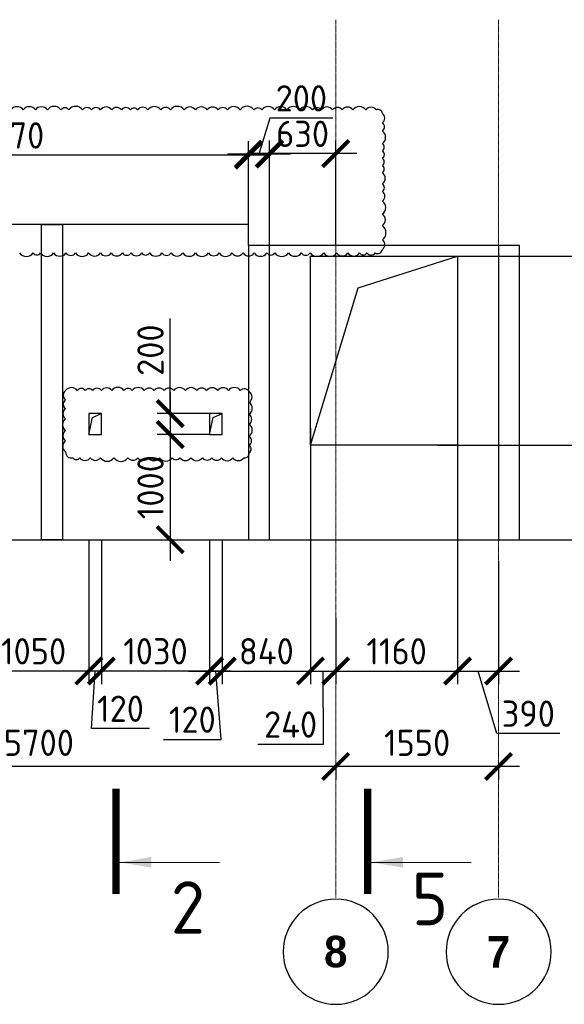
# Model space of a CAD drawing. Header units: millimetres. Extents: x 247266 to 730847, y -636031 to 10052.
# Tile 258 of 330: x 557710 to 562894, y -164710 to -155338. Entities that reach past the tile are written whole.
import ezdxf

# ---------------------------------------------------------------- set-up
doc = ezdxf.new("R2010")
doc.units = ezdxf.units.MM
for name, pattern in [('______5', [1100, 800, -100, 100, -100]), ('________', [0]), ('HIDDEN2', [4.7625, 3.175, -1.5875]), ('осевая', [50.8, 31.75, -6.35, 6.35, -6.35])]:
    doc.linetypes.add(name, pattern=pattern)
for name, color, linetype, lineweight in [('Standard', 7, 'Continuous', 25), ('Оси', 7, '______5', 18), ('Узлы', 7, 'Continuous', 0)]:
    doc.layers.add(name, color=color, linetype=linetype, lineweight=lineweight)
for name, color, linetype in [('Изменения', 1, 'Continuous'), ('Исправления', 1, 'Continuous'), ('РАЗМЕРЫ', 7, 'Continuous'), ('СПДС_РАЗМЕРЫ', 7, 'Continuous')]:
    doc.layers.add(name, color=color, linetype=linetype)
doc.styles.add('Century Gothic', font='GOTHIC.TTF')
doc.styles.add('GOST-2.304_Type-B', font='GOST_Common.ttf')
doc.dimstyles.new('СПДС', dxfattribs={"dimscale": 100, "dimtxt": 2.5, "dimasz": 2.5, "dimexe": 1.25, "dimexo": 0, "dimtad": 1, "dimdec": 0, "dimtxsty": 'GOST-2.304_Type-B', "dimblk": 'ARCHTICK', "dimcen": 2.5, "dimdle": 2, "dimadec": 0, "dimazin": 2, "dimtfac": 0.75, "dimtdec": 0, "dimtmove": 1, "dimatfit": 3, "dimfxl": 1, "dimtolj": 1, "dimarcsym": 1})

# ---------------------------------------------------------------- blocks, each defined once
blk = doc.blocks.new('_ArchTick')
at = {"color": 0, "linetype": 'ByBlock', "const_width": 0.15}
blk.add_lwpolyline([(-0.5, -0.5), (0.5, 0.5)], dxfattribs=at)
blk = doc.blocks.new('*D230')
at = {"color": 0, "lineweight": -2}
for p, q in [((536285.3, -162232.6), (536285.3, -162107.6)), ((537385.3, -162232.6), (537385.3, -162107.6)), ((537585.3, -162232.6), (536085.3, -162232.6))]:
    blk.add_line(p, q, dxfattribs=at)
at = {"layer": 'DEFPOINTS', "color": 0, "ltscale": 100}
for p in [(536285.3, -162232.6), (536285.3, -162232.6), (537385.3, -162232.6)]:
    blk.add_point(p, dxfattribs=at)
at = {"color": 0, "lineweight": -2, "ltscale": 100, "xscale": 250, "yscale": 250, "zscale": 250, "rotation": 180}
blk.add_blockref('_ArchTick', (536285.3, -162232.6), dxfattribs=at)
at = {"color": 0, "lineweight": -2, "ltscale": 100, "xscale": 250, "yscale": 250, "zscale": 250}
blk.add_blockref('_ArchTick', (537385.3, -162232.6), dxfattribs=at)
at = {"color": 0, "lineweight": 0, "ltscale": 100, "insert": (536835.3, -162007.4), "char_height": 250, "width": 83333.333, "attachment_point": 5, "style": 'GOST-2.304_Type-B'}
blk.add_mtext('\\A1;1100', dxfattribs=at)
blk = doc.blocks.new('*D231')
at = {"color": 0, "lineweight": -2}
for p, q in [((533285.3, -162232.6), (533285.3, -162107.6)), ((536285.3, -162232.6), (536285.3, -162107.6)), ((536485.3, -162232.6), (533085.3, -162232.6))]:
    blk.add_line(p, q, dxfattribs=at)
at = {"layer": 'DEFPOINTS', "color": 0, "ltscale": 100}
for p in [(533285.3, -162232.6), (533285.3, -162232.6), (536285.3, -162232.6)]:
    blk.add_point(p, dxfattribs=at)
at = {"color": 0, "lineweight": -2, "ltscale": 100, "xscale": 250, "yscale": 250, "zscale": 250, "rotation": 180}
blk.add_blockref('_ArchTick', (533285.3, -162232.6), dxfattribs=at)
at = {"color": 0, "lineweight": -2, "ltscale": 100, "xscale": 250, "yscale": 250, "zscale": 250}
blk.add_blockref('_ArchTick', (536285.3, -162232.6), dxfattribs=at)
at = {"color": 0, "lineweight": 0, "ltscale": 100, "insert": (534810.4, -162007.4), "char_height": 250, "width": 83333.333, "attachment_point": 5, "style": 'GOST-2.304_Type-B'}
blk.add_mtext('\\A1;3000', dxfattribs=at)
blk = doc.blocks.new('*D232')
at = {"color": 0, "lineweight": -2}
for p, q in [((530185.3, -162656.1), (530185.3, -162107.6)), ((533285.3, -162232.6), (533285.3, -162107.6)), ((533485.3, -162232.6), (529985.3, -162232.6))]:
    blk.add_line(p, q, dxfattribs=at)
at = {"layer": 'DEFPOINTS', "color": 0, "ltscale": 100}
for p in [(530185.3, -162232.6), (533285.3, -162232.6), (530185.3, -162656.1)]:
    blk.add_point(p, dxfattribs=at)
at = {"color": 0, "lineweight": -2, "ltscale": 100, "xscale": 250, "yscale": 250, "zscale": 250, "rotation": 180}
blk.add_blockref('_ArchTick', (530185.3, -162232.6), dxfattribs=at)
at = {"color": 0, "lineweight": -2, "ltscale": 100, "xscale": 250, "yscale": 250, "zscale": 250}
blk.add_blockref('_ArchTick', (533285.3, -162232.6), dxfattribs=at)
at = {"color": 0, "lineweight": 0, "ltscale": 100, "insert": (531735.3, -162007.4), "char_height": 250, "width": 83333.333, "attachment_point": 5, "style": 'GOST-2.304_Type-B'}
blk.add_mtext('\\A1;3100', dxfattribs=at)
blk = doc.blocks.new('*D233')
at = {"color": 0, "lineweight": -2}
for p, q in [((549040.9, -162232.6), (549040.9, -162107.6)), ((550140.9, -162232.6), (550140.9, -162107.6)), ((550340.9, -162232.6), (548840.9, -162232.6))]:
    blk.add_line(p, q, dxfattribs=at)
at = {"layer": 'DEFPOINTS', "color": 0, "ltscale": 100}
for p in [(549040.9, -162232.6), (549040.9, -162232.6), (550140.9, -162232.6)]:
    blk.add_point(p, dxfattribs=at)
at = {"color": 0, "lineweight": -2, "ltscale": 100, "xscale": 250, "yscale": 250, "zscale": 250, "rotation": 180}
blk.add_blockref('_ArchTick', (549040.9, -162232.6), dxfattribs=at)
at = {"color": 0, "lineweight": -2, "ltscale": 100, "xscale": 250, "yscale": 250, "zscale": 250}
blk.add_blockref('_ArchTick', (550140.9, -162232.6), dxfattribs=at)
at = {"color": 0, "lineweight": 0, "ltscale": 100, "insert": (549590.9, -162007.4), "char_height": 250, "width": 83333.333, "attachment_point": 5, "style": 'GOST-2.304_Type-B'}
blk.add_mtext('\\A1;1100', dxfattribs=at)
blk = doc.blocks.new('*D234')
at = {"color": 0, "lineweight": -2}
for p, q in [((546040.9, -162232.6), (546040.9, -162107.6)), ((549040.9, -162232.6), (549040.9, -162107.6)), ((549240.9, -162232.6), (545840.9, -162232.6))]:
    blk.add_line(p, q, dxfattribs=at)
at = {"layer": 'DEFPOINTS', "color": 0, "ltscale": 100}
for p in [(546040.9, -162232.6), (546040.9, -162232.6), (549040.9, -162232.6)]:
    blk.add_point(p, dxfattribs=at)
at = {"color": 0, "lineweight": -2, "ltscale": 100, "xscale": 250, "yscale": 250, "zscale": 250, "rotation": 180}
blk.add_blockref('_ArchTick', (546040.9, -162232.6), dxfattribs=at)
at = {"color": 0, "lineweight": -2, "ltscale": 100, "xscale": 250, "yscale": 250, "zscale": 250}
blk.add_blockref('_ArchTick', (549040.9, -162232.6), dxfattribs=at)
at = {"color": 0, "lineweight": 0, "ltscale": 100, "insert": (547566, -162007.4), "char_height": 250, "width": 83333.333, "attachment_point": 5, "style": 'GOST-2.304_Type-B'}
blk.add_mtext('\\A1;3000', dxfattribs=at)
blk = doc.blocks.new('*D235')
at = {"color": 0, "lineweight": -2}
for p, q in [((542940.9, -162656.1), (542940.9, -162107.6)), ((546040.9, -162232.6), (546040.9, -162107.6)), ((546240.9, -162232.6), (542740.9, -162232.6))]:
    blk.add_line(p, q, dxfattribs=at)
at = {"layer": 'DEFPOINTS', "color": 0, "ltscale": 100}
for p in [(542940.9, -162232.6), (546040.9, -162232.6), (542940.9, -162656.1)]:
    blk.add_point(p, dxfattribs=at)
at = {"color": 0, "lineweight": -2, "ltscale": 100, "xscale": 250, "yscale": 250, "zscale": 250, "rotation": 180}
blk.add_blockref('_ArchTick', (542940.9, -162232.6), dxfattribs=at)
at = {"color": 0, "lineweight": -2, "ltscale": 100, "xscale": 250, "yscale": 250, "zscale": 250}
blk.add_blockref('_ArchTick', (546040.9, -162232.6), dxfattribs=at)
at = {"color": 0, "lineweight": 0, "ltscale": 100, "insert": (544490.9, -162007.4), "char_height": 250, "width": 83333.333, "attachment_point": 5, "style": 'GOST-2.304_Type-B'}
blk.add_mtext('\\A1;3100', dxfattribs=at)
blk = doc.blocks.new('NSY101')
at = {"color": 0, "linetype": 'ByBlock', "lineweight": -2}
blk.add_circle((0, 0), 50, dxfattribs=at)
blk = doc.blocks.new('*D338')
at = {"color": 0, "lineweight": -2}
for p, q in [((562468, -162445.8), (560518, -162445.8)), ((560718, -162445.8), (560718, -162570.8)), ((562268, -162445.8), (562268, -162570.8))]:
    blk.add_line(p, q, dxfattribs=at)
at = {"layer": 'DEFPOINTS', "color": 0, "ltscale": 100}
for p in [(560718, -162445.8), (560718, -162445.8), (562268, -162445.8)]:
    blk.add_point(p, dxfattribs=at)
at = {"color": 0, "lineweight": -2, "ltscale": 100, "xscale": 250, "yscale": 250, "zscale": 250, "rotation": 180}
blk.add_blockref('_ArchTick', (560718, -162445.8), dxfattribs=at)
at = {"color": 0, "lineweight": -2, "ltscale": 100, "xscale": 250, "yscale": 250, "zscale": 250}
blk.add_blockref('_ArchTick', (562268, -162445.8), dxfattribs=at)
at = {"color": 0, "lineweight": 0, "ltscale": 100, "insert": (561493, -162220.6), "char_height": 250, "width": 83333.333, "attachment_point": 5, "style": 'GOST-2.304_Type-B'}
blk.add_mtext('\\A1;1550', dxfattribs=at)
blk = doc.blocks.new('*D339')
at = {"color": 0, "lineweight": -2}
for p, q in [((560918, -162445.8), (554818, -162445.8)), ((555018, -162445.8), (555018, -162570.8)), ((560718, -162445.8), (560718, -162570.8))]:
    blk.add_line(p, q, dxfattribs=at)
at = {"layer": 'DEFPOINTS', "color": 0, "ltscale": 100}
for p in [(555018, -162445.8), (555018, -162445.8), (560718, -162445.8)]:
    blk.add_point(p, dxfattribs=at)
at = {"color": 0, "lineweight": -2, "ltscale": 100, "xscale": 250, "yscale": 250, "zscale": 250, "rotation": 180}
blk.add_blockref('_ArchTick', (555018, -162445.8), dxfattribs=at)
at = {"color": 0, "lineweight": -2, "ltscale": 100, "xscale": 250, "yscale": 250, "zscale": 250}
blk.add_blockref('_ArchTick', (560718, -162445.8), dxfattribs=at)
at = {"color": 0, "lineweight": 0, "ltscale": 100, "insert": (557893.2, -162220.4), "char_height": 250, "width": 83333.333, "attachment_point": 5, "style": 'GOST-2.304_Type-B'}
blk.add_mtext('\\A1;5700', dxfattribs=at)
blk = doc.blocks.new('*D342')
at = {"layer": 'DEFPOINTS', "color": 0, "ltscale": 100}
for p in [(561878, -159227.3), (562268, -160487.3), (562268, -161537.1)]:
    blk.add_point(p, dxfattribs=at)
at = {"layer": 'РАЗМЕРЫ', "color": 0, "lineweight": -2}
for p, q in [((561878, -159227.3), (561878, -161662.1)), ((562268, -160487.3), (562268, -161662.1)), ((561678, -161537.1), (562468, -161537.1)), ((562251.3, -162131.2), (562073, -161537.1)), ((562851.8, -162131.2), (562251.3, -162131.2))]:
    blk.add_line(p, q, dxfattribs=at)
at = {"layer": 'РАЗМЕРЫ', "color": 0, "lineweight": -2, "ltscale": 100, "xscale": 250, "yscale": 250, "zscale": 250, "rotation": 180}
blk.add_blockref('_ArchTick', (561878, -161537.1), dxfattribs=at)
at = {"layer": 'РАЗМЕРЫ', "color": 0, "lineweight": -2, "ltscale": 100, "xscale": 250, "yscale": 250, "zscale": 250}
blk.add_blockref('_ArchTick', (562268, -161537.1), dxfattribs=at)
at = {"layer": 'РАЗМЕРЫ', "color": 0, "lineweight": 0, "ltscale": 100, "insert": (562551.5, -161943.6), "char_height": 250, "attachment_point": 5, "style": 'GOST-2.304_Type-B'}
blk.add_mtext('\\A1;390', dxfattribs=at)
blk = doc.blocks.new('*D347')
at = {"layer": 'DEFPOINTS', "color": 0, "ltscale": 100}
for p in [(560478, -159226.2), (560718, -161031.2), (560718, -161537.1)]:
    blk.add_point(p, dxfattribs=at)
at = {"layer": 'РАЗМЕРЫ', "color": 0, "lineweight": -2}
for p, q in [((560478, -159226.2), (560478, -161662.1)), ((560718, -161031.2), (560718, -161662.1)), ((560278, -161537.1), (560918, -161537.1)), ((560601.3, -162234.3), (560598, -161537.1)), ((559975.8, -162234.3), (560601.3, -162234.3))]:
    blk.add_line(p, q, dxfattribs=at)
at = {"layer": 'РАЗМЕРЫ', "color": 0, "lineweight": -2, "ltscale": 100, "xscale": 250, "yscale": 250, "zscale": 250, "rotation": 180}
blk.add_blockref('_ArchTick', (560478, -161537.1), dxfattribs=at)
at = {"layer": 'РАЗМЕРЫ', "color": 0, "lineweight": -2, "ltscale": 100, "xscale": 250, "yscale": 250, "zscale": 250}
blk.add_blockref('_ArchTick', (560718, -161537.1), dxfattribs=at)
at = {"layer": 'РАЗМЕРЫ', "color": 0, "lineweight": 0, "ltscale": 100, "insert": (560288.6, -162046.6), "char_height": 250, "attachment_point": 5, "style": 'GOST-2.304_Type-B'}
blk.add_mtext('\\A1;240', dxfattribs=at)
blk = doc.blocks.new('*D348')
at = {"layer": 'DEFPOINTS', "color": 0, "ltscale": 100}
for p in [(560718, -161031.2), (561878, -161023.9), (561878, -161537.1)]:
    blk.add_point(p, dxfattribs=at)
at = {"layer": 'РАЗМЕРЫ', "color": 0, "lineweight": -2}
for p, q in [((560718, -161031.2), (560718, -161662.1)), ((561878, -161023.9), (561878, -161662.1)), ((560518, -161537.1), (562078, -161537.1))]:
    blk.add_line(p, q, dxfattribs=at)
at = {"layer": 'РАЗМЕРЫ', "color": 0, "lineweight": -2, "ltscale": 100, "xscale": 250, "yscale": 250, "zscale": 250, "rotation": 180}
blk.add_blockref('_ArchTick', (560718, -161537.1), dxfattribs=at)
at = {"layer": 'РАЗМЕРЫ', "color": 0, "lineweight": -2, "ltscale": 100, "xscale": 250, "yscale": 250, "zscale": 250}
blk.add_blockref('_ArchTick', (561878, -161537.1), dxfattribs=at)
at = {"layer": 'РАЗМЕРЫ', "color": 0, "lineweight": 0, "ltscale": 100, "insert": (561298, -161349.4), "char_height": 250, "attachment_point": 5, "style": 'GOST-2.304_Type-B'}
blk.add_mtext('\\A1;1160', dxfattribs=at)
blk = doc.blocks.new('*D345')
at = {"layer": 'DEFPOINTS', "color": 0, "ltscale": 100}
for p in [(561691.2, -159387.3), (563312.6, -159387.3), (561472.8, -160287.3)]:
    blk.add_point(p, dxfattribs=at)
at = {"layer": 'РАЗМЕРЫ', "color": 0, "lineweight": -2}
for p, q in [((563312.6, -160487.3), (563312.6, -159187.3)), ((561691.2, -159387.3), (563437.6, -159387.3)), ((561472.8, -160287.3), (563437.6, -160287.3))]:
    blk.add_line(p, q, dxfattribs=at)
at = {"layer": 'РАЗМЕРЫ', "color": 0, "lineweight": -2, "ltscale": 100, "xscale": 250, "yscale": 250, "zscale": 250}
for p, rotation in [((563312.6, -159387.3), 90), ((563312.6, -160287.3), 270)]:
    blk.add_blockref('_ArchTick', p, dxfattribs=dict(at, rotation=rotation))
at = {"layer": 'РАЗМЕРЫ', "color": 0, "lineweight": 0, "ltscale": 100, "insert": (563125, -159837.3), "char_height": 250, "attachment_point": 5, "rotation": 90, "style": 'GOST-2.304_Type-B'}
blk.add_mtext('\\A1;900', dxfattribs=at)
blk = doc.blocks.new('*D346')
at = {"layer": 'DEFPOINTS', "color": 0, "ltscale": 100}
for p in [(561878, -157587.3), (563312.6, -157587.3), (561691.2, -159387.3)]:
    blk.add_point(p, dxfattribs=at)
at = {"layer": 'РАЗМЕРЫ', "color": 0, "lineweight": -2}
for p, q in [((563312.6, -159587.3), (563312.6, -157387.3)), ((561878, -157587.3), (563437.6, -157587.3)), ((561691.2, -159387.3), (563437.6, -159387.3))]:
    blk.add_line(p, q, dxfattribs=at)
at = {"layer": 'РАЗМЕРЫ', "color": 0, "lineweight": -2, "ltscale": 100, "xscale": 250, "yscale": 250, "zscale": 250}
for p, rotation in [((563312.6, -157587.3), 90), ((563312.6, -159387.3), 270)]:
    blk.add_blockref('_ArchTick', p, dxfattribs=dict(at, rotation=rotation))
at = {"layer": 'РАЗМЕРЫ', "color": 0, "lineweight": 0, "ltscale": 100, "insert": (563125, -158487.3), "char_height": 250, "attachment_point": 5, "rotation": 90, "style": 'GOST-2.304_Type-B'}
blk.add_mtext('\\A1;1800', dxfattribs=at)
blk = doc.blocks.new('*D488')
at = {"color": 0, "lineweight": -2}
for p, q in [((588466.5, -162024.6), (588466.5, -161899.6)), ((589566.5, -162024.6), (589566.5, -161899.6)), ((589766.5, -162024.6), (588266.5, -162024.6))]:
    blk.add_line(p, q, dxfattribs=at)
at = {"layer": 'DEFPOINTS', "color": 0, "ltscale": 100}
for p in [(588466.5, -162024.6), (588466.5, -162024.6), (589566.5, -162024.6)]:
    blk.add_point(p, dxfattribs=at)
at = {"color": 0, "lineweight": -2, "ltscale": 100, "xscale": 250, "yscale": 250, "zscale": 250, "rotation": 180}
blk.add_blockref('_ArchTick', (588466.5, -162024.6), dxfattribs=at)
at = {"color": 0, "lineweight": -2, "ltscale": 100, "xscale": 250, "yscale": 250, "zscale": 250}
blk.add_blockref('_ArchTick', (589566.5, -162024.6), dxfattribs=at)
at = {"color": 0, "lineweight": 0, "ltscale": 100, "insert": (589016.5, -161799.5), "char_height": 250, "width": 83333.333, "attachment_point": 5, "style": 'GOST-2.304_Type-B'}
blk.add_mtext('\\A1;1100', dxfattribs=at)
blk = doc.blocks.new('*D489')
at = {"color": 0, "lineweight": -2}
for p, q in [((585466.5, -162024.6), (585466.5, -161899.6)), ((588466.5, -162024.6), (588466.5, -161899.6)), ((588666.5, -162024.6), (585266.5, -162024.6))]:
    blk.add_line(p, q, dxfattribs=at)
at = {"layer": 'DEFPOINTS', "color": 0, "ltscale": 100}
for p in [(585466.5, -162024.6), (585466.5, -162024.6), (588466.5, -162024.6)]:
    blk.add_point(p, dxfattribs=at)
at = {"color": 0, "lineweight": -2, "ltscale": 100, "xscale": 250, "yscale": 250, "zscale": 250, "rotation": 180}
blk.add_blockref('_ArchTick', (585466.5, -162024.6), dxfattribs=at)
at = {"color": 0, "lineweight": -2, "ltscale": 100, "xscale": 250, "yscale": 250, "zscale": 250}
blk.add_blockref('_ArchTick', (588466.5, -162024.6), dxfattribs=at)
at = {"color": 0, "lineweight": 0, "ltscale": 100, "insert": (586991.7, -161799.5), "char_height": 250, "width": 83333.333, "attachment_point": 5, "style": 'GOST-2.304_Type-B'}
blk.add_mtext('\\A1;3000', dxfattribs=at)
blk = doc.blocks.new('*D490')
at = {"color": 0, "lineweight": -2}
for p, q in [((582366.5, -162448.2), (582366.5, -161899.6)), ((585466.5, -162024.6), (585466.5, -161899.6)), ((585666.5, -162024.6), (582166.5, -162024.6))]:
    blk.add_line(p, q, dxfattribs=at)
at = {"layer": 'DEFPOINTS', "color": 0, "ltscale": 100}
for p in [(582366.5, -162024.6), (585466.5, -162024.6), (582366.5, -162448.2)]:
    blk.add_point(p, dxfattribs=at)
at = {"color": 0, "lineweight": -2, "ltscale": 100, "xscale": 250, "yscale": 250, "zscale": 250, "rotation": 180}
blk.add_blockref('_ArchTick', (582366.5, -162024.6), dxfattribs=at)
at = {"color": 0, "lineweight": -2, "ltscale": 100, "xscale": 250, "yscale": 250, "zscale": 250}
blk.add_blockref('_ArchTick', (585466.5, -162024.6), dxfattribs=at)
at = {"color": 0, "lineweight": 0, "ltscale": 100, "insert": (583916.5, -161799.5), "char_height": 250, "width": 83333.333, "attachment_point": 5, "style": 'GOST-2.304_Type-B'}
blk.add_mtext('\\A1;3100', dxfattribs=at)
blk = doc.blocks.new('*D2840')
at = {"layer": 'DEFPOINTS', "color": 0, "ltscale": 100}
for p in [(560088, -156611.9), (560088, -157487.3), (560718, -157487.3)]:
    blk.add_point(p, dxfattribs=at)
at = {"layer": 'РАЗМЕРЫ', "color": 0, "lineweight": -2}
for p, q in [((560088, -157487.3), (560088, -156486.9)), ((560718, -157487.3), (560718, -156486.9)), ((560918, -156611.9), (559888, -156611.9))]:
    blk.add_line(p, q, dxfattribs=at)
at = {"layer": 'РАЗМЕРЫ', "color": 0, "lineweight": -2, "ltscale": 100, "xscale": 250, "yscale": 250, "zscale": 250, "rotation": 180}
blk.add_blockref('_ArchTick', (560088, -156611.9), dxfattribs=at)
at = {"layer": 'РАЗМЕРЫ', "color": 0, "lineweight": -2, "ltscale": 100, "xscale": 250, "yscale": 250, "zscale": 250}
blk.add_blockref('_ArchTick', (560718, -156611.9), dxfattribs=at)
at = {"layer": 'РАЗМЕРЫ', "color": 0, "lineweight": 0, "ltscale": 100, "insert": (560403, -156424.2), "char_height": 250, "attachment_point": 5, "style": 'GOST-2.304_Type-B'}
blk.add_mtext('\\A1;630', dxfattribs=at)
blk = doc.blocks.new('*D2841')
at = {"layer": 'DEFPOINTS', "color": 0, "ltscale": 100}
for p in [(559888, -156617.9), (559888, -157487.3), (560088, -157487.3)]:
    blk.add_point(p, dxfattribs=at)
at = {"layer": 'РАЗМЕРЫ', "color": 0, "lineweight": -2}
for p, q in [((560091.2, -156274), (559988, -156617.9)), ((560691.7, -156274), (560091.2, -156274)), ((559888, -157487.3), (559888, -156492.9)), ((560088, -157487.3), (560088, -156492.9)), ((560288, -156617.9), (559688, -156617.9))]:
    blk.add_line(p, q, dxfattribs=at)
at = {"layer": 'РАЗМЕРЫ', "color": 0, "lineweight": -2, "ltscale": 100, "xscale": 250, "yscale": 250, "zscale": 250, "rotation": 180}
blk.add_blockref('_ArchTick', (559888, -156617.9), dxfattribs=at)
at = {"layer": 'РАЗМЕРЫ', "color": 0, "lineweight": -2, "ltscale": 100, "xscale": 250, "yscale": 250, "zscale": 250}
blk.add_blockref('_ArchTick', (560088, -156617.9), dxfattribs=at)
at = {"layer": 'РАЗМЕРЫ', "color": 0, "lineweight": 0, "ltscale": 100, "insert": (560391.4, -156086.4), "char_height": 250, "attachment_point": 5, "style": 'GOST-2.304_Type-B'}
blk.add_mtext('\\A1;200', dxfattribs=at)
blk = doc.blocks.new('*D2842')
at = {"layer": 'DEFPOINTS', "color": 0, "ltscale": 100}
for p in [(555318, -156627.3), (555318, -157287.3), (559888, -157287.3)]:
    blk.add_point(p, dxfattribs=at)
at = {"layer": 'РАЗМЕРЫ', "color": 0, "lineweight": -2}
for p, q in [((555318, -157287.3), (555318, -156502.3)), ((559888, -157287.3), (559888, -156502.3)), ((560088, -156627.3), (555118, -156627.3))]:
    blk.add_line(p, q, dxfattribs=at)
at = {"layer": 'РАЗМЕРЫ', "color": 0, "lineweight": -2, "ltscale": 100, "xscale": 250, "yscale": 250, "zscale": 250, "rotation": 180}
blk.add_blockref('_ArchTick', (555318, -156627.3), dxfattribs=at)
at = {"layer": 'РАЗМЕРЫ', "color": 0, "lineweight": -2, "ltscale": 100, "xscale": 250, "yscale": 250, "zscale": 250}
blk.add_blockref('_ArchTick', (559888, -156627.3), dxfattribs=at)
at = {"layer": 'РАЗМЕРЫ', "color": 0, "lineweight": 0, "ltscale": 100, "insert": (557603, -156439.4), "char_height": 250, "attachment_point": 5, "style": 'GOST-2.304_Type-B'}
blk.add_mtext('\\A1;4570', dxfattribs=at)
blk = doc.blocks.new('*D3762')
at = {"layer": 'DEFPOINTS', "color": 0, "ltscale": 100}
for p in [(557318, -160287.3), (558368, -160287.3), (557318, -161537.1)]:
    blk.add_point(p, dxfattribs=at)
at = {"layer": 'СПДС_РАЗМЕРЫ', "color": 0, "lineweight": -2}
for p, q in [((557318, -160287.3), (557318, -161662.1)), ((558368, -160287.3), (558368, -161662.1)), ((558568, -161537.1), (557118, -161537.1))]:
    blk.add_line(p, q, dxfattribs=at)
at = {"layer": 'СПДС_РАЗМЕРЫ', "color": 0, "lineweight": -2, "ltscale": 100, "xscale": 250, "yscale": 250, "zscale": 250, "rotation": 180}
blk.add_blockref('_ArchTick', (557318, -161537.1), dxfattribs=at)
at = {"layer": 'СПДС_РАЗМЕРЫ', "color": 0, "lineweight": -2, "ltscale": 100, "xscale": 250, "yscale": 250, "zscale": 250}
blk.add_blockref('_ArchTick', (558368, -161537.1), dxfattribs=at)
at = {"layer": 'СПДС_РАЗМЕРЫ', "color": 0, "lineweight": 0, "ltscale": 100, "insert": (557843, -161349.4), "char_height": 250, "attachment_point": 5, "style": 'GOST-2.304_Type-B'}
blk.add_mtext('\\A1;1050', dxfattribs=at)
blk = doc.blocks.new('*D3763')
at = {"layer": 'DEFPOINTS', "color": 0, "ltscale": 100}
for p in [(558368, -160287.3), (558488, -160287.3), (558368, -161537.1)]:
    blk.add_point(p, dxfattribs=at)
at = {"layer": 'СПДС_РАЗМЕРЫ', "color": 0, "lineweight": -2}
for p, q in [((558368, -160287.3), (558368, -161662.1)), ((558488, -160287.3), (558488, -161662.1)), ((558688, -161537.1), (558168, -161537.1)), ((558395, -162083.8), (558428, -161537.1)), ((558945.4, -162083.8), (558395, -162083.8))]:
    blk.add_line(p, q, dxfattribs=at)
at = {"layer": 'СПДС_РАЗМЕРЫ', "color": 0, "lineweight": -2, "ltscale": 100, "xscale": 250, "yscale": 250, "zscale": 250}
blk.add_blockref('_ArchTick', (558368, -161537.1), dxfattribs=at)
at = {"layer": 'СПДС_РАЗМЕРЫ', "color": 0, "lineweight": -2, "ltscale": 100, "xscale": 250, "yscale": 250, "zscale": 250, "rotation": 180}
blk.add_blockref('_ArchTick', (558488, -161537.1), dxfattribs=at)
at = {"layer": 'СПДС_РАЗМЕРЫ', "color": 0, "lineweight": 0, "ltscale": 100, "insert": (558670.2, -161896.2), "char_height": 250, "attachment_point": 5, "style": 'GOST-2.304_Type-B'}
blk.add_mtext('\\A1;120', dxfattribs=at)
blk = doc.blocks.new('*D3764')
at = {"layer": 'DEFPOINTS', "color": 0, "ltscale": 100}
for p in [(558488, -160287.3), (559518, -160287.3), (558488, -161537.1)]:
    blk.add_point(p, dxfattribs=at)
at = {"layer": 'СПДС_РАЗМЕРЫ', "color": 0, "lineweight": -2}
for p, q in [((558488, -160287.3), (558488, -161662.1)), ((559518, -160287.3), (559518, -161662.1)), ((559718, -161537.1), (558288, -161537.1))]:
    blk.add_line(p, q, dxfattribs=at)
at = {"layer": 'СПДС_РАЗМЕРЫ', "color": 0, "lineweight": -2, "ltscale": 100, "xscale": 250, "yscale": 250, "zscale": 250, "rotation": 180}
blk.add_blockref('_ArchTick', (558488, -161537.1), dxfattribs=at)
at = {"layer": 'СПДС_РАЗМЕРЫ', "color": 0, "lineweight": -2, "ltscale": 100, "xscale": 250, "yscale": 250, "zscale": 250}
blk.add_blockref('_ArchTick', (559518, -161537.1), dxfattribs=at)
at = {"layer": 'СПДС_РАЗМЕРЫ', "color": 0, "lineweight": 0, "ltscale": 100, "insert": (559003, -161349.4), "char_height": 250, "attachment_point": 5, "style": 'GOST-2.304_Type-B'}
blk.add_mtext('\\A1;1030', dxfattribs=at)
blk = doc.blocks.new('*D3765')
at = {"layer": 'DEFPOINTS', "color": 0, "ltscale": 100}
for p in [(560478, -159387.3), (559638, -160287.3), (560478, -161537.1)]:
    blk.add_point(p, dxfattribs=at)
at = {"layer": 'СПДС_РАЗМЕРЫ', "color": 0, "lineweight": -2}
for p, q in [((560478, -159387.3), (560478, -161662.1)), ((559638, -160287.3), (559638, -161662.1)), ((559438, -161537.1), (560678, -161537.1))]:
    blk.add_line(p, q, dxfattribs=at)
at = {"layer": 'СПДС_РАЗМЕРЫ', "color": 0, "lineweight": -2, "ltscale": 100, "xscale": 250, "yscale": 250, "zscale": 250, "rotation": 180}
blk.add_blockref('_ArchTick', (559638, -161537.1), dxfattribs=at)
at = {"layer": 'СПДС_РАЗМЕРЫ', "color": 0, "lineweight": -2, "ltscale": 100, "xscale": 250, "yscale": 250, "zscale": 250}
blk.add_blockref('_ArchTick', (560478, -161537.1), dxfattribs=at)
at = {"layer": 'СПДС_РАЗМЕРЫ', "color": 0, "lineweight": 0, "ltscale": 100, "insert": (560058, -161349.4), "char_height": 250, "attachment_point": 5, "style": 'GOST-2.304_Type-B'}
blk.add_mtext('\\A1;840', dxfattribs=at)
blk = doc.blocks.new('*D3766')
at = {"layer": 'DEFPOINTS', "color": 0, "ltscale": 100}
for p in [(559518, -160287.3), (559638, -160287.3), (559638, -161537.1)]:
    blk.add_point(p, dxfattribs=at)
at = {"layer": 'СПДС_РАЗМЕРЫ', "color": 0, "lineweight": -2}
for p, q in [((559518, -160287.3), (559518, -161662.1)), ((559638, -160287.3), (559638, -161662.1)), ((559318, -161537.1), (559838, -161537.1)), ((559628.9, -162187.8), (559578, -161537.1)), ((559078.5, -162187.8), (559628.9, -162187.8))]:
    blk.add_line(p, q, dxfattribs=at)
at = {"layer": 'СПДС_РАЗМЕРЫ', "color": 0, "lineweight": -2, "ltscale": 100, "xscale": 250, "yscale": 250, "zscale": 250}
blk.add_blockref('_ArchTick', (559518, -161537.1), dxfattribs=at)
at = {"layer": 'СПДС_РАЗМЕРЫ', "color": 0, "lineweight": -2, "ltscale": 100, "xscale": 250, "yscale": 250, "zscale": 250, "rotation": 180}
blk.add_blockref('_ArchTick', (559638, -161537.1), dxfattribs=at)
at = {"layer": 'СПДС_РАЗМЕРЫ', "color": 0, "lineweight": 0, "ltscale": 100, "insert": (559353.7, -162000.2), "char_height": 250, "attachment_point": 5, "style": 'GOST-2.304_Type-B'}
blk.add_mtext('\\A1;120', dxfattribs=at)

msp = doc.modelspace()

# ---------------------------------------------------------------- linework, layer by layer
at = {"linetype": 'HIDDEN2', "transparency": 33554687}
for points in [[(557918.05, -157287.35), (558118.05, -157287.35), (558118.05, -160287.35), (557918.05, -160287.35)], [(560088.05, -157487.35), (559888.05, -157487.35), (559888.05, -160287.35), (560088.05, -160287.35)], [(562468.05, -157487.35), (562268.05, -157487.35), (562268.05, -160287.35), (562468.05, -160287.35)]]:
    msp.add_lwpolyline(points, close=True, dxfattribs=at)
msp.add_lwpolyline([(562600.39, -160287.35), (565561.36, -160287.35)])
at = {"layer": 'Standard', "linetype": '________', "lineweight": 30, "transparency": 33554687}
for p, q in [((562468.05, -160287.35), (562468.05, -157487.35)), ((558488.05, -159087.35), (558368.05, -159087.35)), ((558368.05, -159087.35), (558368.05, -159287.35)), ((558488.05, -159287.35), (558488.05, -159087.35)), ((559638.05, -159087.35), (559518.05, -159087.35)), ((559518.05, -159087.35), (559518.05, -159287.35)), ((559638.05, -159287.35), (559638.05, -159087.35)), ((558368.05, -159287.35), (558488.05, -159287.35)), ((559518.05, -159287.35), (559638.05, -159287.35)), ((555918.04, -160287.35), (562468.05, -160287.35))]:
    msp.add_line(p, q, dxfattribs=at)
msp.add_lwpolyline([(562468.05, -157487.35), (559888.05, -157487.35), (559888.05, -157287.35), (555918.04, -157287.35)], dxfattribs=at)
msp.add_lwpolyline([(560478.05, -157587.35), (561878.05, -157587.35), (561878.05, -159387.35), (560478.05, -159387.35)], close=True, dxfattribs=at)
at = {"layer": 'Изменения'}
msp.add_lwpolyline([(558147.31, -158868.06, 0.5205671), (558147.31, -158956.04, 0.5205671), (558147.31, -159039.58, 0.5205671), (558147.31, -159137.11, 0.5205671), (558147.31, -159248.2, 0.5205671), (558147.31, -159346.17, 0.5205671), (558147.31, -159451.79, 0.5205671), (558217.03, -159506.83, 0.5205671), (558283.89, -159506.83, 0.5205671), (558382.03, -159506.83, 0.5205671), (558478.58, -159506.83, 0.5205671), (558607.91, -159506.83, 0.5205671), (558740.51, -159506.83, 0.5205671), (558834.97, -159506.83, 0.5205671), (558932.93, -159506.83, 0.5205671), (559040.72, -159506.83, 0.5205671), (559161.91, -159506.83, 0.5205671), (559235.99, -159506.83, 0.5205671), (559340.28, -159506.83, 0.5205671), (559449.38, -159506.83, 0.5205671), (559538.13, -159506.83, 0.5205671), (559631.06, -159506.83, 0.5205671), (559739.4, -159506.83, 0.5205671), (559845.87, -159506.83, 0.5205671), (559894.69, -159461.41, 0.5205671), (559894.69, -159389.64, 0.5205671), (559894.69, -159301.58, 0.5205671), (559894.69, -159189.64, 0.5205671), (559894.69, -159092.35, 0.5205671), (559894.69, -158981.16, 0.5205671), (559894.69, -158877.82, 0.5205671), (559810.21, -158868.06, 0.5205671), (559697.31, -158868.06, 0.5205671), (559594.85, -158868.06, 0.5205671), (559489.86, -158868.06, 0.5205671), (559396.1, -158868.06, 0.5205671), (559287.7, -158868.06, 0.5205671), (559176.16, -158868.06, 0.5205671), (559085.03, -158868.06, 0.5205671), (558990.26, -158868.06, 0.5205671), (558895.34, -158868.06, 0.5205671), (558782.18, -158868.06, 0.5205671), (558702.21, -158868.06, 0.5205671), (558586.61, -158868.06, 0.5205671), (558488, -158868.06, 0.5205671), (558402.6, -158868.06, 0.5205671), (558335.06, -158868.06, 0.5205671), (558258, -158868.06, 0.5205671)], format="xyb", close=True, dxfattribs=at)
at = {"layer": 'Исправления'}
msp.add_lwpolyline([(557709.36, -157558.26, 0.5205671), (557839.59, -157558.26, 0.5205671), (557908.44, -157558.26, 0.5205671), (558033.76, -157558.26, 0.5205671), (558150.79, -157558.26, 0.5205671), (558241.73, -157558.26, 0.5205671), (558366.67, -157558.26, 0.5205671), (558480.54, -157558.26, 0.5205671), (558580.3, -157558.26, 0.5205671), (558687.88, -157558.26, 0.5205671), (558771.65, -157558.26, 0.5205671), (558873.01, -157558.26, 0.5205671), (558947.62, -157558.26, 0.5205671), (559064.19, -157558.26, 0.5205671), (559150.69, -157558.26, 0.5205671), (559263.78, -157558.26, 0.5205671), (559383.19, -157558.26, 0.5205671), (559506.21, -157558.26, 0.5205671), (559608.26, -157558.26, 0.5205671), (559730.99, -157558.26, 0.5205671), (559836.06, -157558.26, 0.5205671), (559941.38, -157558.26, 0.5205671), (560063.15, -157558.26, 0.5205671), (560140.04, -157558.26, 0.5205671), (560269.88, -157558.26, 0.5205671), (560390.77, -157558.26, 0.5205671), (560474.45, -157558.26, 0.5205671), (560604.98, -157558.26, 0.5205671), (560726.77, -157558.26, 0.5205671), (560833.66, -157558.26, 0.5205671), (560945.79, -157558.26, 0.5205671), (561015.54, -157558.26, 0.5205671), (561094.02, -157558.26, 0.5205671), (561162.25, -157523.55, 0.5205671), (561162.25, -157432.19, 0.5205671), (561162.25, -157299.43, 0.5205671), (561162.25, -157186.9, 0.5205671), (561162.25, -157064.07, 0.5205671), (561162.25, -156972.29, 0.5205671), (561162.25, -156899.65, 0.5205671), (561162.25, -156794.67, 0.5205671), (561162.25, -156725.43, 0.5205671), (561162.25, -156657.6, 0.5205671), (561162.25, -156585.36, 0.5205671), (561162.25, -156516.49, 0.5205671), (561162.25, -156398.27, 0.5205671), (561162.25, -156319, 0.5205671), (561162.25, -156230.52, 0.5205671), (561104.86, -156196.44, 0.5205671), (561004.13, -156196.44, 0.5205671), (560882.53, -156196.44, 0.5205671), (560779.6, -156196.44, 0.5205671), (560688.93, -156196.44, 0.5205671), (560580.55, -156196.44, 0.5205671), (560496.51, -156196.44, 0.5205671), (560373.91, -156196.44, 0.5205671), (560252.75, -156196.44, 0.5205671), (560135.98, -156196.44, 0.5205671), (560015.09, -156196.44, 0.5205671), (559940.52, -156196.44, 0.5205671), (559808.44, -156196.44, 0.5205671), (559687.77, -156196.44, 0.5205671), (559599.9, -156196.44, 0.5205671), (559495, -156196.44, 0.5205671), (559383.05, -156196.44, 0.5205671), (559275.36, -156196.44, 0.5205671), (559146.01, -156196.44, 0.5205671), (559053.72, -156196.44, 0.5205671), (558931.01, -156196.44, 0.5205671), (558833.22, -156196.44, 0.5205671), (558765.11, -156196.44, 0.5205671), (558678.18, -156196.44, 0.5205671), (558586.51, -156196.44, 0.5205671), (558477.51, -156196.44, 0.5205671), (558394.12, -156196.44, 0.5205671), (558309.46, -156196.44, 0.5205671), (558179.12, -156196.44, 0.5205671), (558102.9, -156196.44, 0.5205671), (557973.76, -156196.44, 0.5205671), (557859.66, -156196.44, 0.5205671), (557744.63, -156196.44, 0.5205671), (557627.34, -156196.44, 0.5205671)], format="xyb", dxfattribs=at)
at = {"layer": 'Оси', "linetype": 'осевая', "lineweight": 0, "ltscale": 0.3, "transparency": 33554687}
for p, q in [((560718.05, -155337.59), (560718.05, -163693.7)), ((562268.05, -155337.59), (562268.05, -163693.7))]:
    msp.add_line(p, q, dxfattribs=at)
at = {"layer": 'РАЗМЕРЫ'}
for p, q in [((558368.05, -159287.35), (558403.19, -159123.74)), ((558403.19, -159123.74), (558488.05, -159087.35)), ((559518.05, -159287.35), (559553.19, -159123.74)), ((559553.19, -159123.74), (559638.05, -159087.35))]:
    msp.add_line(p, q, dxfattribs=at)
msp.add_lwpolyline([(560478.05, -159387.35), (560931.64, -157888.68), (561878.04, -157587.35)], dxfattribs=at)
at = {"layer": 'СПДС_РАЗМЕРЫ', "ltscale": 100}
for p, q in [((559143.05, -159087.35), (559143.05, -158182.98)), ((559143.05, -158887.35), (559143.05, -159487.35)), ((559518.05, -159087.35), (559018.05, -159087.35)), ((559143.05, -159087.35), (559143.05, -160487.35)), ((559518.05, -159287.35), (559018.05, -159287.35)), ((559518.05, -159287.35), (559018.05, -159287.35))]:
    msp.add_line(p, q, dxfattribs=at)
at = {"layer": 'Узлы', "linetype": 'Continuous', "lineweight": 0}
for p, q in [((558661.72, -163358.26, 200), (559611.72, -163358.26, 200)), ((561057.29, -163358.26, 200), (562007.29, -163358.26, 200))]:
    msp.add_line(p, q, dxfattribs=at)
at = {"layer": 'Узлы', "linetype": 'Continuous', "lineweight": 0, "const_width": 70, "elevation": 200}
for points in [[(558626.72, -163658.26), (558626.72, -162658.26)], [(561022.29, -163658.26), (561022.29, -162658.26)]]:
    msp.add_lwpolyline(points, dxfattribs=at)
at = {"layer": 'Узлы', "linetype": 'Continuous', "lineweight": 0}
for points in [[(558661.72, -163358.26, 200), (558962.17, -163408.53, 200), (558962.17, -163307.98, 200)], [(561057.29, -163358.26, 200), (561357.74, -163408.53, 200), (561357.74, -163307.98, 200)]]:
    msp.add_solid(points, dxfattribs=at)

# ---------------------------------------------------------------- block references
at = {"layer": 'Оси', "linetype": 'Continuous', "lineweight": 25, "transparency": 33554687, "xscale": -9.999999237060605, "yscale": 9.999999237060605, "zscale": 9.999999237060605}
for p in [(560718.59, -164209.57), (562268.59, -164209.57)]:
    msp.add_blockref('NSY101', p, dxfattribs=at)
at = {"layer": 'СПДС_РАЗМЕРЫ', "ltscale": 100, "xscale": 250, "yscale": 250, "zscale": 250}
for p, rotation in [((559143.05, -159087.35), 90), ((559143.05, -159287.35), 270), ((559143.05, -159287.35), 90), ((559143.05, -160287.35), 270)]:
    msp.add_blockref('_ArchTick', p, dxfattribs=dict(at, rotation=rotation))

# ---------------------------------------------------------------- texts
at = {"layer": 'Оси', "linetype": 'Continuous', "lineweight": 25, "transparency": 33554687, "char_height": 300, "width": 385, "attachment_point": 5, "style": 'Century Gothic'}
for s, insert in [('\\A1;{\\fCentury Gothic|i0|b1;\\H300.000000;\\W1.000000;\\C16;8}\\P', (560718.59, -164209.57)), ('\\A1;{\\fCentury Gothic|i0|b1;\\H300.000000;\\W1.000000;\\C16;7}\\P', (562268.59, -164209.57))]:
    msp.add_mtext(s, dxfattribs=dict(at, insert=insert))
at = {"layer": 'СПДС_РАЗМЕРЫ', "ltscale": 100, "char_height": 250, "attachment_point": 5, "rotation": 90, "style": 'GOST-2.304_Type-B'}
for s, insert in [('\\A1;200', (558955.42, -158483.22)), ('\\A1;1000', (558955.42, -159787.35))]:
    msp.add_mtext(s, dxfattribs=dict(at, insert=insert))
at = {"layer": 'Узлы', "linetype": 'Continuous', "lineweight": 0, "char_height": 500, "attachment_point": 5, "style": 'GOST-2.304_Type-B'}
for s, insert in [('2', (559311.72, -163788.26, 200)), ('5', (561615.37, -163706.58, 200))]:
    msp.add_mtext_dynamic_manual_height_columns(s, width=723.8798, gutter_width=25, heights=[0], dxfattribs=dict(at, insert=insert))

# ---------------------------------------------------------------- dimensions: what is measured, and where the dimension line sits
at = {"lineweight": 0}
for base, p1, p2, picture, middle in [((582366.51, -162024.64), (585466.51, -162024.64), (582366.51, -162448.17), '*D490', (583916.51, -162024.64)), ((585466.51, -162024.64), (588466.51, -162024.64), (585466.51, -162024.64), '*D489', (586991.66, -162024.64)), ((588466.51, -162024.64), (589566.51, -162024.64), (588466.51, -162024.64), '*D488', (589016.51, -162024.64)), ((530185.3, -162232.56), (533285.3, -162232.56), (530185.3, -162656.09), '*D232', (531735.3, -162232.56)), ((533285.3, -162232.56), (536285.3, -162232.56), (533285.3, -162232.56), '*D231', (534810.45, -162232.56)), ((536285.3, -162232.56), (537385.3, -162232.56), (536285.3, -162232.56), '*D230', (536835.3, -162232.56)), ((542940.86, -162232.56), (546040.86, -162232.56), (542940.86, -162656.09), '*D235', (544490.86, -162232.56)), ((546040.86, -162232.56), (549040.86, -162232.56), (546040.86, -162232.56), '*D234', (547566.02, -162232.56)), ((549040.86, -162232.56), (550140.86, -162232.56), (549040.86, -162232.56), '*D233', (549590.86, -162232.56)), ((555018.05, -162445.76), (560718.05, -162445.76), (555018.05, -162445.76), '*D339', (557893.2, -162445.76)), ((560718.05, -162445.76), (562268.05, -162445.76), (560718.05, -162445.76), '*D338', (561493.05, -162445.76))]:
    dim = msp.add_linear_dim(base=base, p1=p1, p2=p2, angle=180, dimstyle='СПДС', override={"dimgap": 1}, dxfattribs=at)
    dim.commit()
    dim.dimension.update_dxf_attribs({"geometry": picture, "text_midpoint": middle, "dimtype": 160})
at = {"layer": 'РАЗМЕРЫ', "lineweight": 0}
for base, p1, p2, picture, middle in [((559888.05, -156617.89), (560088.05, -157487.35), (559888.05, -157487.35), '*D2841', (560153.71, -156086.39)), ((555318.05, -156627.25), (559888.05, -157287.35), (555318.05, -157287.35), '*D2842', (557603.05, -156439.38)), ((560088.05, -156611.86), (560718.05, -157487.35), (560088.05, -157487.35), '*D2840', (560403.05, -156424.24)), ((562268.05, -161537.06), (561878.05, -159227.35), (562268.05, -160487.35), '*D342', (562313.78, -161943.56)), ((561878.05, -161537.06), (560718.05, -161031.2), (561878.05, -161023.93), '*D348', (561298.05, -161349.43))]:
    dim = msp.add_linear_dim(base=base, p1=p1, p2=p2, dimstyle='СПДС', dxfattribs=at)
    dim.commit()
    dim.dimension.update_dxf_attribs({"geometry": picture, "text_midpoint": middle})
for base, p1, p2, picture, middle in [((563312.58, -157587.35), (561691.24, -159387.35), (561878.04, -157587.35), '*D346', (563124.95, -158487.35)), ((563312.58, -159387.35), (561472.76, -160287.35), (561691.24, -159387.35), '*D345', (563124.95, -159837.35))]:
    dim = msp.add_linear_dim(base=base, p1=p1, p2=p2, angle=90, dimstyle='СПДС', dxfattribs=at)
    dim.commit()
    dim.dimension.update_dxf_attribs({"geometry": picture, "text_midpoint": middle})
dim = msp.add_linear_dim(base=(560718.05, -161537.06), p1=(560478.05, -159226.18), p2=(560718.05, -161031.2), dimstyle='СПДС', dxfattribs=at)
dim.commit()
dim.dimension.update_dxf_attribs({"geometry": '*D347', "text_midpoint": (560538.81, -162234.25), "dimtype": 160})
at = {"layer": 'СПДС_РАЗМЕРЫ', "lineweight": 0}
for base, p1, p2, picture, middle in [((560478.05, -161537.06), (559638.05, -160287.35), (560478.05, -159387.35), '*D3765', (560058.05, -161537.06)), ((559638.05, -161537.06), (559518.05, -160287.35), (559638.05, -160287.35), '*D3766', (559566.41, -162187.82))]:
    dim = msp.add_linear_dim(base=base, p1=p1, p2=p2, angle=180, dimstyle='СПДС', dxfattribs=at)
    dim.commit()
    dim.dimension.update_dxf_attribs({"geometry": picture, "text_midpoint": middle, "dimtype": 160})
for base, p1, p2, picture, middle in [((557318.04, -161537.06), (558368.05, -160287.35), (557318.04, -160287.35), '*D3762', (557843.04, -161537.06)), ((558368.05, -161537.06), (558488.05, -160287.35), (558368.05, -160287.35), '*D3763', (558457.48, -162083.82)), ((558488.05, -161537.06), (559518.05, -160287.35), (558488.05, -160287.35), '*D3764', (559003.05, -161537.06))]:
    dim = msp.add_linear_dim(base=base, p1=p1, p2=p2, dimstyle='СПДС', dxfattribs=at)
    dim.commit()
    dim.dimension.update_dxf_attribs({"geometry": picture, "text_midpoint": middle, "dimtype": 160})

doc.saveas('drawing.dxf')
